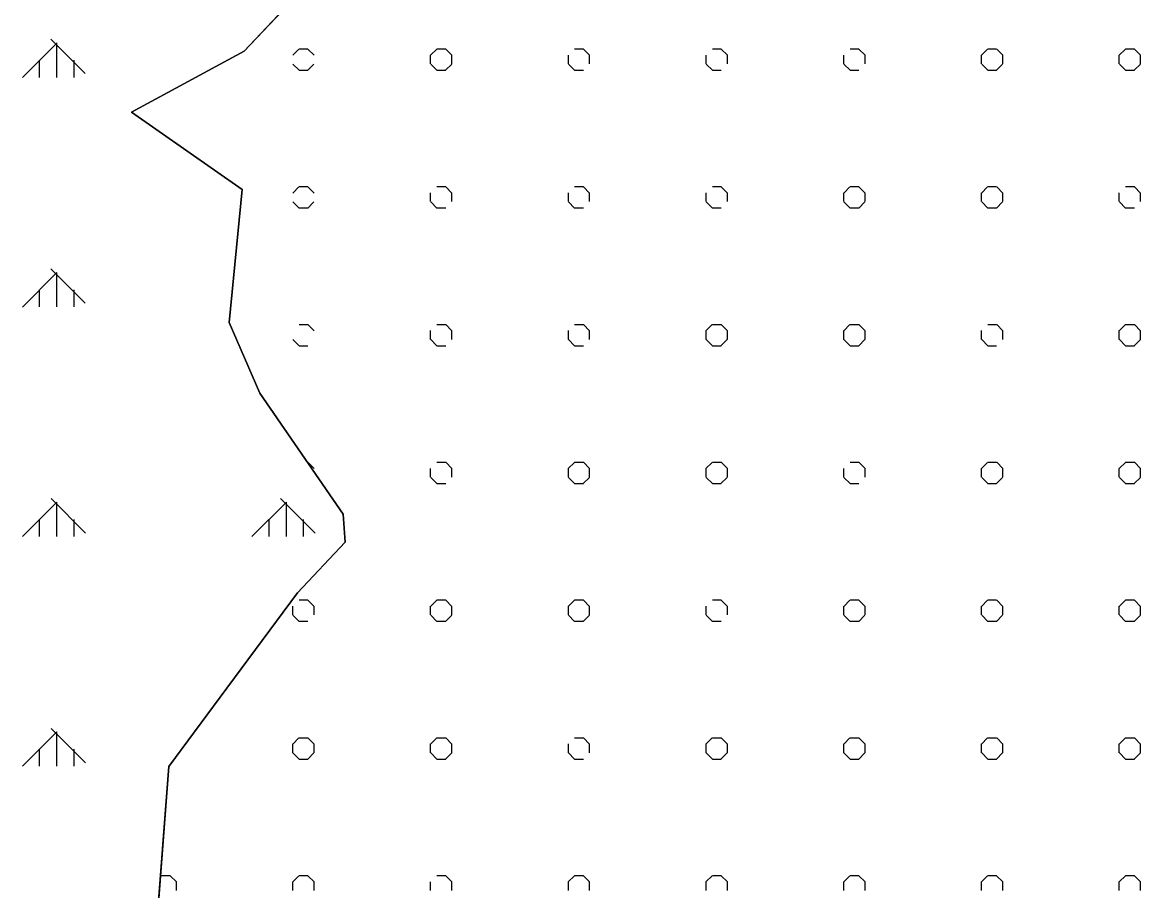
# Model space of a CAD drawing. Extents: x 427903 to 430077, y 4477233 to 4480385.
# Drawn here: x 429001.6 to 429245.2, y 4479654.7 to 4479843.8 of the extents above; entities that cross this region are included whole.
import ezdxf

# ---------------------------------------------------------------- set-up
doc = ezdxf.new("R2010")
doc.units = 0
for name, color, linetype in [('ADA', 7, 'Continuous'), ('PL_AYA_ORMAN', 7, 'Continuous'), ('PL_KA_TARIM_OZEL', 7, 'Continuous'), ('TR_ORMAN', 7, 'Continuous'), ('TR_OZELMAHSUL', 7, 'Continuous')]:
    doc.layers.add(name, color=color, linetype=linetype)

msp = doc.modelspace()

# ---------------------------------------------------------------- linework, layer by layer
at = {"layer": 'ADA'}
for p, q in [((429065.1, 4479853.58), (429049.93, 4479837.53)), ((429049.93, 4479837.53), (429025.42, 4479824.25)), ((429025.42, 4479824.25), (429049.52, 4479807.39)), ((429049.52, 4479807.39), (429046.67, 4479778.41)), ((429046.67, 4479778.41), (429053.36, 4479763.04)), ((429053.36, 4479763.04), (429071.53, 4479736.7)), ((429071.53, 4479736.7), (429071.91, 4479730.61)), ((429071.91, 4479730.61), (429061.55, 4479719.56)), ((429061.55, 4479719.56), (429044.68, 4479696.84)), ((429044.68, 4479696.84), (429033.54, 4479681.79)), ((429033.54, 4479681.79), (429030.8, 4479645.85))]:
    msp.add_line(p, q, dxfattribs=at)
at = {"layer": 'PL_AYA_ORMAN'}
msp.add_lwpolyline([(429030.8, 4479645.85), (429033.54, 4479681.79), (429044.68, 4479696.84), (429061.55, 4479719.56), (429071.91, 4479730.61), (429071.53, 4479736.7), (429053.36, 4479763.04), (429046.67, 4479778.41), (429049.52, 4479807.39), (429025.42, 4479824.25), (429049.93, 4479837.53), (429065.1, 4479853.58), (429070.51, 4479860.21), (429072.07, 4479882.19), (429090.91, 4479911.24), (429104.75, 4479956.18), (429074.48, 4479976.69), (429047.15, 4480008.17), (429043.16, 4480018.9)], dxfattribs=at)
at = {"layer": 'PL_KA_TARIM_OZEL'}
msp.add_lwpolyline([(429043.16, 4480018.9), (429047.15, 4480008.17), (429074.48, 4479976.69), (429104.75, 4479956.18), (429090.91, 4479911.24), (429072.07, 4479882.19), (429070.51, 4479860.21), (429065.1, 4479853.58), (429049.93, 4479837.53), (429025.42, 4479824.25), (429049.52, 4479807.39), (429046.67, 4479778.41), (429053.36, 4479763.04), (429071.53, 4479736.7), (429071.91, 4479730.61), (429061.55, 4479719.56), (429044.68, 4479696.84), (429033.54, 4479681.79), (429030.8, 4479645.85)], dxfattribs=at)
at = {"layer": 'TR_ORMAN'}
for p, q in [((429001.62, 4479831.79), (429009.12, 4479839.29)), ((429015.3, 4479832.63), (429007.8, 4479840.13)), ((429009.14, 4479831.81), (429009.14, 4479839.31)), ((429005.39, 4479831.81), (429005.39, 4479835.56)), ((429012.89, 4479831.81), (429012.89, 4479835.56)), ((429001.62, 4479781.8), (429009.12, 4479789.3)), ((429015.33, 4479782.61), (429007.83, 4479790.11)), ((429009.14, 4479781.81), (429009.14, 4479789.31)), ((429005.39, 4479781.81), (429005.39, 4479785.56)), ((429012.89, 4479781.81), (429012.89, 4479785.56)), ((429001.62, 4479731.81), (429009.12, 4479739.31)), ((429015.37, 4479732.59), (429007.87, 4479740.08)), ((429009.14, 4479731.81), (429009.14, 4479739.31)), ((429051.62, 4479731.81), (429059.12, 4479739.31)), ((429065.36, 4479732.59), (429057.86, 4479740.08)), ((429059.14, 4479731.81), (429059.14, 4479739.31)), ((429005.39, 4479731.81), (429005.39, 4479735.56)), ((429012.89, 4479731.81), (429012.89, 4479735.56)), ((429055.39, 4479731.81), (429055.39, 4479735.56)), ((429062.89, 4479731.81), (429062.89, 4479735.56)), ((429001.62, 4479681.81), (429009.12, 4479689.31)), ((429015.4, 4479682.56), (429007.9, 4479690.06)), ((429009.14, 4479681.81), (429009.14, 4479689.31)), ((429005.39, 4479681.81), (429005.39, 4479685.56)), ((429012.89, 4479681.81), (429012.89, 4479685.56))]:
    msp.add_line(p, q, dxfattribs=at)
at = {"layer": 'TR_OZELMAHSUL'}
for p, q in [((429060.51, 4479836.63), (429061.87, 4479837.98)), ((429061.9, 4479838.02), (429063.82, 4479838.02)), ((429065.18, 4479836.63), (429063.83, 4479837.98)), ((429090.51, 4479836.63), (429091.87, 4479837.98)), ((429090.54, 4479834.75), (429090.54, 4479836.66)), ((429091.9, 4479838.02), (429093.82, 4479838.02)), ((429095.18, 4479836.63), (429093.83, 4479837.98)), ((429095.17, 4479834.75), (429095.17, 4479836.66)), ((429120.54, 4479834.75), (429120.54, 4479836.66)), ((429121.9, 4479838.02), (429123.82, 4479838.02)), ((429125.18, 4479836.63), (429123.83, 4479837.98)), ((429125.18, 4479836.63), (429123.83, 4479837.98)), ((429125.17, 4479834.75), (429125.17, 4479836.66)), ((429150.54, 4479834.75), (429150.54, 4479836.66)), ((429151.9, 4479838.02), (429153.82, 4479838.02)), ((429155.18, 4479836.63), (429153.83, 4479837.98)), ((429155.18, 4479836.63), (429153.83, 4479837.98)), ((429155.17, 4479834.75), (429155.17, 4479836.66)), ((429180.54, 4479834.75), (429180.54, 4479836.66)), ((429181.9, 4479838.02), (429183.82, 4479838.02)), ((429185.18, 4479836.63), (429183.83, 4479837.98)), ((429185.18, 4479836.63), (429183.83, 4479837.98)), ((429185.17, 4479834.75), (429185.17, 4479836.66)), ((429210.51, 4479836.63), (429211.86, 4479837.98)), ((429210.54, 4479834.75), (429210.54, 4479836.66)), ((429211.9, 4479838.02), (429213.82, 4479838.02)), ((429215.18, 4479836.63), (429213.83, 4479837.98)), ((429215.17, 4479834.75), (429215.17, 4479836.66)), ((429240.51, 4479836.63), (429241.86, 4479837.98)), ((429240.54, 4479834.75), (429240.54, 4479836.66)), ((429241.9, 4479838.02), (429243.82, 4479838.02)), ((429245.18, 4479836.63), (429243.83, 4479837.98)), ((429245.18, 4479836.63), (429243.83, 4479837.98)), ((429245.17, 4479834.75), (429245.17, 4479836.66)), ((429061.91, 4479833.36), (429060.56, 4479834.71)), ((429063.78, 4479833.36), (429065.14, 4479834.71)), ((429091.91, 4479833.36), (429090.56, 4479834.71)), ((429093.78, 4479833.36), (429095.14, 4479834.71)), ((429121.91, 4479833.36), (429120.56, 4479834.71)), ((429121.91, 4479833.36), (429120.56, 4479834.71)), ((429151.91, 4479833.36), (429150.56, 4479834.71)), ((429151.91, 4479833.36), (429150.56, 4479834.71)), ((429181.91, 4479833.36), (429180.56, 4479834.71)), ((429181.91, 4479833.36), (429180.56, 4479834.71)), ((429211.91, 4479833.36), (429210.56, 4479834.71)), ((429211.91, 4479833.36), (429210.56, 4479834.71)), ((429213.78, 4479833.36), (429215.13, 4479834.71)), ((429241.91, 4479833.36), (429240.56, 4479834.71)), ((429241.91, 4479833.36), (429240.56, 4479834.71)), ((429243.78, 4479833.36), (429245.13, 4479834.71)), ((429061.9, 4479833.39), (429063.82, 4479833.39)), ((429091.9, 4479833.39), (429093.82, 4479833.39)), ((429121.9, 4479833.39), (429123.82, 4479833.39)), ((429151.9, 4479833.39), (429153.82, 4479833.39)), ((429181.9, 4479833.39), (429183.82, 4479833.39)), ((429211.9, 4479833.39), (429213.82, 4479833.39)), ((429241.9, 4479833.39), (429243.82, 4479833.39)), ((429060.51, 4479806.63), (429061.87, 4479807.99)), ((429061.9, 4479808.02), (429063.82, 4479808.02)), ((429065.18, 4479806.63), (429063.83, 4479807.98)), ((429091.9, 4479808.02), (429093.82, 4479808.02)), ((429095.18, 4479806.63), (429093.83, 4479807.98)), ((429121.9, 4479808.02), (429123.82, 4479808.02)), ((429125.18, 4479806.63), (429123.83, 4479807.98)), ((429151.9, 4479808.02), (429153.82, 4479808.02)), ((429155.18, 4479806.63), (429153.83, 4479807.98)), ((429155.18, 4479806.63), (429153.83, 4479807.98)), ((429180.51, 4479806.63), (429181.86, 4479807.98)), ((429181.9, 4479808.02), (429183.82, 4479808.02)), ((429185.18, 4479806.63), (429183.83, 4479807.98)), ((429185.18, 4479806.63), (429183.83, 4479807.98)), ((429210.51, 4479806.63), (429211.86, 4479807.98)), ((429211.9, 4479808.02), (429213.82, 4479808.02)), ((429215.18, 4479806.63), (429213.83, 4479807.98)), ((429215.18, 4479806.63), (429213.83, 4479807.98)), ((429241.9, 4479808.02), (429243.82, 4479808.02)), ((429245.18, 4479806.63), (429243.83, 4479807.98)), ((429090.54, 4479804.75), (429090.54, 4479806.66)), ((429095.17, 4479804.75), (429095.17, 4479806.66)), ((429120.54, 4479804.75), (429120.54, 4479806.66)), ((429125.17, 4479804.75), (429125.17, 4479806.66)), ((429150.54, 4479804.75), (429150.54, 4479806.66)), ((429155.17, 4479804.75), (429155.17, 4479806.66)), ((429180.54, 4479804.75), (429180.54, 4479806.66)), ((429185.17, 4479804.75), (429185.17, 4479806.66)), ((429210.54, 4479804.75), (429210.54, 4479806.66)), ((429215.17, 4479804.75), (429215.17, 4479806.66)), ((429240.54, 4479804.75), (429240.54, 4479806.66)), ((429245.17, 4479804.75), (429245.17, 4479806.66)), ((429061.91, 4479803.36), (429060.56, 4479804.71)), ((429061.9, 4479803.39), (429063.82, 4479803.39)), ((429063.78, 4479803.36), (429065.14, 4479804.72)), ((429091.91, 4479803.36), (429090.56, 4479804.71)), ((429091.9, 4479803.39), (429093.82, 4479803.39)), ((429121.91, 4479803.36), (429120.56, 4479804.71)), ((429121.9, 4479803.39), (429123.82, 4479803.39)), ((429151.91, 4479803.36), (429150.56, 4479804.71)), ((429151.91, 4479803.36), (429150.56, 4479804.71)), ((429151.9, 4479803.39), (429153.82, 4479803.39)), ((429181.91, 4479803.36), (429180.56, 4479804.71)), ((429181.91, 4479803.36), (429180.56, 4479804.71)), ((429181.9, 4479803.39), (429183.82, 4479803.39)), ((429183.78, 4479803.36), (429185.13, 4479804.71)), ((429211.91, 4479803.36), (429210.56, 4479804.71)), ((429211.91, 4479803.36), (429210.56, 4479804.71)), ((429211.9, 4479803.39), (429213.82, 4479803.39)), ((429213.78, 4479803.36), (429215.13, 4479804.71)), ((429241.91, 4479803.36), (429240.56, 4479804.71)), ((429241.91, 4479803.36), (429240.56, 4479804.71)), ((429241.9, 4479803.39), (429243.82, 4479803.39)), ((429061.9, 4479778.02), (429063.82, 4479778.02)), ((429065.18, 4479776.63), (429063.83, 4479777.99)), ((429090.54, 4479774.75), (429090.54, 4479776.66)), ((429091.9, 4479778.02), (429093.82, 4479778.02)), ((429095.18, 4479776.63), (429093.83, 4479777.99)), ((429095.17, 4479774.75), (429095.17, 4479776.66)), ((429120.54, 4479774.75), (429120.54, 4479776.66)), ((429121.9, 4479778.02), (429123.82, 4479778.02)), ((429125.18, 4479776.63), (429123.83, 4479777.99)), ((429125.17, 4479774.75), (429125.17, 4479776.66)), ((429150.51, 4479776.63), (429151.87, 4479777.98)), ((429150.54, 4479774.75), (429150.54, 4479776.66)), ((429151.9, 4479778.02), (429153.82, 4479778.02)), ((429155.18, 4479776.63), (429153.83, 4479777.99)), ((429155.17, 4479774.75), (429155.17, 4479776.66)), ((429180.51, 4479776.63), (429181.86, 4479777.98)), ((429180.54, 4479774.75), (429180.54, 4479776.66)), ((429181.9, 4479778.02), (429183.82, 4479778.02)), ((429185.18, 4479776.63), (429183.83, 4479777.99)), ((429185.18, 4479776.63), (429183.83, 4479777.99)), ((429185.17, 4479774.75), (429185.17, 4479776.66)), ((429210.54, 4479774.75), (429210.54, 4479776.66)), ((429211.9, 4479778.02), (429213.82, 4479778.02)), ((429215.18, 4479776.63), (429213.83, 4479777.99)), ((429215.18, 4479776.63), (429213.83, 4479777.99)), ((429215.17, 4479774.75), (429215.17, 4479776.66)), ((429240.51, 4479776.63), (429241.86, 4479777.98)), ((429240.51, 4479776.63), (429241.86, 4479777.98)), ((429240.54, 4479774.75), (429240.54, 4479776.66)), ((429241.9, 4479778.02), (429243.82, 4479778.02)), ((429245.18, 4479776.63), (429243.83, 4479777.99)), ((429245.18, 4479776.63), (429243.83, 4479777.99)), ((429245.17, 4479774.75), (429245.17, 4479776.66)), ((429061.91, 4479773.36), (429060.56, 4479774.72)), ((429061.9, 4479773.39), (429063.82, 4479773.39)), ((429091.91, 4479773.36), (429090.56, 4479774.72)), ((429091.9, 4479773.39), (429093.82, 4479773.39)), ((429121.91, 4479773.36), (429120.56, 4479774.72)), ((429121.9, 4479773.39), (429123.82, 4479773.39)), ((429151.91, 4479773.36), (429150.56, 4479774.72)), ((429151.9, 4479773.39), (429153.82, 4479773.39)), ((429153.78, 4479773.36), (429155.14, 4479774.71)), ((429181.91, 4479773.36), (429180.56, 4479774.72)), ((429181.91, 4479773.36), (429180.56, 4479774.72)), ((429181.9, 4479773.39), (429183.82, 4479773.39)), ((429183.78, 4479773.36), (429185.13, 4479774.71)), ((429211.91, 4479773.36), (429210.56, 4479774.72)), ((429211.91, 4479773.36), (429210.56, 4479774.72)), ((429211.9, 4479773.39), (429213.82, 4479773.39)), ((429241.91, 4479773.36), (429240.56, 4479774.72)), ((429241.91, 4479773.36), (429240.56, 4479774.72)), ((429241.9, 4479773.39), (429243.82, 4479773.39)), ((429243.78, 4479773.36), (429245.13, 4479774.71)), ((429243.78, 4479773.36), (429245.13, 4479774.71)), ((429063.72, 4479748.02), (429063.82, 4479748.02)), ((429065.18, 4479746.63), (429063.83, 4479747.99)), ((429090.54, 4479744.75), (429090.54, 4479746.66)), ((429091.9, 4479748.02), (429093.82, 4479748.02)), ((429095.18, 4479746.63), (429093.83, 4479747.99)), ((429095.17, 4479744.75), (429095.17, 4479746.66)), ((429120.51, 4479746.63), (429121.87, 4479747.98)), ((429120.54, 4479744.75), (429120.54, 4479746.66)), ((429121.9, 4479748.02), (429123.82, 4479748.02)), ((429125.18, 4479746.63), (429123.83, 4479747.99)), ((429125.17, 4479744.75), (429125.17, 4479746.66)), ((429150.51, 4479746.63), (429151.87, 4479747.98)), ((429150.54, 4479744.75), (429150.54, 4479746.66)), ((429151.9, 4479748.02), (429153.82, 4479748.02)), ((429155.18, 4479746.63), (429153.83, 4479747.99)), ((429155.17, 4479744.75), (429155.17, 4479746.66)), ((429180.54, 4479744.75), (429180.54, 4479746.66)), ((429181.9, 4479748.02), (429183.82, 4479748.02)), ((429185.18, 4479746.63), (429183.83, 4479747.99)), ((429185.17, 4479744.75), (429185.17, 4479746.66)), ((429210.51, 4479746.63), (429211.86, 4479747.98)), ((429210.51, 4479746.63), (429211.86, 4479747.98)), ((429210.54, 4479744.75), (429210.54, 4479746.66)), ((429211.9, 4479748.02), (429213.82, 4479748.02)), ((429215.18, 4479746.63), (429213.83, 4479747.99)), ((429215.18, 4479746.63), (429213.83, 4479747.99)), ((429215.17, 4479744.75), (429215.17, 4479746.66)), ((429240.51, 4479746.63), (429241.86, 4479747.98)), ((429240.54, 4479744.75), (429240.54, 4479746.66)), ((429241.9, 4479748.02), (429243.82, 4479748.02)), ((429245.18, 4479746.63), (429243.83, 4479747.99)), ((429245.18, 4479746.63), (429243.83, 4479747.99)), ((429245.17, 4479744.75), (429245.17, 4479746.66)), ((429091.91, 4479743.36), (429090.56, 4479744.72)), ((429121.91, 4479743.36), (429120.56, 4479744.72)), ((429123.78, 4479743.36), (429125.14, 4479744.71)), ((429151.91, 4479743.36), (429150.56, 4479744.72)), ((429153.78, 4479743.36), (429155.14, 4479744.71)), ((429181.91, 4479743.36), (429180.56, 4479744.72)), ((429211.91, 4479743.36), (429210.56, 4479744.72)), ((429211.91, 4479743.36), (429210.56, 4479744.72)), ((429213.78, 4479743.36), (429215.13, 4479744.71)), ((429213.78, 4479743.36), (429215.13, 4479744.71)), ((429241.91, 4479743.36), (429240.56, 4479744.72)), ((429241.91, 4479743.36), (429240.56, 4479744.72)), ((429243.78, 4479743.36), (429245.13, 4479744.71)), ((429091.9, 4479743.39), (429093.82, 4479743.39)), ((429121.9, 4479743.39), (429123.82, 4479743.39)), ((429151.9, 4479743.39), (429153.82, 4479743.39)), ((429181.9, 4479743.39), (429183.82, 4479743.39)), ((429211.9, 4479743.39), (429213.82, 4479743.39)), ((429241.9, 4479743.39), (429243.82, 4479743.39)), ((429061.9, 4479718.02), (429063.82, 4479718.02)), ((429065.18, 4479716.63), (429063.83, 4479717.99)), ((429090.51, 4479716.63), (429091.87, 4479717.99)), ((429091.9, 4479718.02), (429093.82, 4479718.02)), ((429095.18, 4479716.63), (429093.83, 4479717.99)), ((429120.51, 4479716.63), (429121.87, 4479717.98)), ((429121.9, 4479718.02), (429123.82, 4479718.02)), ((429125.18, 4479716.63), (429123.83, 4479717.99)), ((429151.9, 4479718.02), (429153.82, 4479718.02)), ((429155.18, 4479716.63), (429153.83, 4479717.99)), ((429180.51, 4479716.63), (429181.86, 4479717.98)), ((429180.51, 4479716.63), (429181.86, 4479717.98)), ((429181.9, 4479718.02), (429183.82, 4479718.02)), ((429185.18, 4479716.63), (429183.83, 4479717.99)), ((429210.51, 4479716.63), (429211.86, 4479717.98)), ((429211.9, 4479718.02), (429213.82, 4479718.02)), ((429215.18, 4479716.63), (429213.83, 4479717.99)), ((429240.51, 4479716.63), (429241.86, 4479717.98)), ((429241.9, 4479718.02), (429243.82, 4479718.02)), ((429245.18, 4479716.63), (429243.83, 4479717.99)), ((429245.18, 4479716.63), (429243.83, 4479717.99)), ((429060.54, 4479714.75), (429060.54, 4479716.66)), ((429065.17, 4479714.75), (429065.17, 4479716.66)), ((429090.54, 4479714.75), (429090.54, 4479716.66)), ((429095.17, 4479714.75), (429095.17, 4479716.66)), ((429120.54, 4479714.75), (429120.54, 4479716.66)), ((429125.17, 4479714.75), (429125.17, 4479716.66)), ((429150.54, 4479714.75), (429150.54, 4479716.66)), ((429155.17, 4479714.75), (429155.17, 4479716.66)), ((429180.54, 4479714.75), (429180.54, 4479716.66)), ((429185.17, 4479714.75), (429185.17, 4479716.66)), ((429210.54, 4479714.75), (429210.54, 4479716.66)), ((429215.17, 4479714.75), (429215.17, 4479716.66)), ((429240.54, 4479714.75), (429240.54, 4479716.66)), ((429245.17, 4479714.75), (429245.17, 4479716.66)), ((429061.91, 4479713.36), (429060.56, 4479714.72)), ((429061.9, 4479713.39), (429063.82, 4479713.39)), ((429091.91, 4479713.36), (429090.56, 4479714.72)), ((429091.9, 4479713.39), (429093.82, 4479713.39)), ((429093.78, 4479713.36), (429095.14, 4479714.72)), ((429121.91, 4479713.36), (429120.56, 4479714.72)), ((429121.9, 4479713.39), (429123.82, 4479713.39)), ((429123.78, 4479713.36), (429125.14, 4479714.71)), ((429151.91, 4479713.36), (429150.56, 4479714.72)), ((429151.9, 4479713.39), (429153.82, 4479713.39)), ((429181.91, 4479713.36), (429180.56, 4479714.72)), ((429181.9, 4479713.39), (429183.82, 4479713.39)), ((429183.78, 4479713.36), (429185.13, 4479714.71)), ((429183.78, 4479713.36), (429185.13, 4479714.71)), ((429211.91, 4479713.36), (429210.56, 4479714.72)), ((429211.9, 4479713.39), (429213.82, 4479713.39)), ((429213.78, 4479713.36), (429215.13, 4479714.71)), ((429241.91, 4479713.36), (429240.56, 4479714.72)), ((429241.91, 4479713.36), (429240.56, 4479714.72)), ((429241.9, 4479713.39), (429243.82, 4479713.39)), ((429243.78, 4479713.36), (429245.13, 4479714.71)), ((429061.9, 4479688.02), (429063.82, 4479688.02)), ((429091.9, 4479688.02), (429093.82, 4479688.02)), ((429121.9, 4479688.02), (429123.82, 4479688.02)), ((429151.9, 4479688.02), (429153.82, 4479688.02)), ((429181.9, 4479688.02), (429183.82, 4479688.02)), ((429211.9, 4479688.02), (429213.82, 4479688.02)), ((429241.9, 4479688.02), (429243.82, 4479688.02)), ((429060.51, 4479686.63), (429061.87, 4479687.99)), ((429060.54, 4479684.75), (429060.54, 4479686.66)), ((429065.18, 4479686.63), (429063.83, 4479687.99)), ((429065.17, 4479684.75), (429065.17, 4479686.66)), ((429090.51, 4479686.63), (429091.87, 4479687.99)), ((429090.54, 4479684.75), (429090.54, 4479686.66)), ((429095.18, 4479686.63), (429093.83, 4479687.99)), ((429095.17, 4479684.75), (429095.17, 4479686.66)), ((429120.54, 4479684.75), (429120.54, 4479686.66)), ((429125.18, 4479686.63), (429123.83, 4479687.99)), ((429125.17, 4479684.75), (429125.17, 4479686.66)), ((429150.51, 4479686.63), (429151.87, 4479687.98)), ((429150.51, 4479686.63), (429151.87, 4479687.98)), ((429150.54, 4479684.75), (429150.54, 4479686.66)), ((429155.18, 4479686.63), (429153.83, 4479687.99)), ((429155.17, 4479684.75), (429155.17, 4479686.66)), ((429180.51, 4479686.63), (429181.86, 4479687.98)), ((429180.54, 4479684.75), (429180.54, 4479686.66)), ((429185.18, 4479686.63), (429183.83, 4479687.99)), ((429185.17, 4479684.75), (429185.17, 4479686.66)), ((429210.51, 4479686.63), (429211.86, 4479687.98)), ((429210.54, 4479684.75), (429210.54, 4479686.66)), ((429215.18, 4479686.63), (429213.83, 4479687.99)), ((429215.17, 4479684.75), (429215.17, 4479686.66)), ((429240.51, 4479686.63), (429241.86, 4479687.98)), ((429240.54, 4479684.75), (429240.54, 4479686.66)), ((429245.18, 4479686.63), (429243.83, 4479687.99)), ((429245.17, 4479684.75), (429245.17, 4479686.66)), ((429061.91, 4479683.36), (429060.56, 4479684.72)), ((429061.9, 4479683.39), (429063.82, 4479683.39)), ((429063.78, 4479683.36), (429065.14, 4479684.72)), ((429091.91, 4479683.36), (429090.56, 4479684.72)), ((429091.9, 4479683.39), (429093.82, 4479683.39)), ((429093.78, 4479683.36), (429095.14, 4479684.72)), ((429121.91, 4479683.36), (429120.56, 4479684.72)), ((429121.9, 4479683.39), (429123.82, 4479683.39)), ((429151.91, 4479683.36), (429150.56, 4479684.72)), ((429151.9, 4479683.39), (429153.82, 4479683.39)), ((429153.78, 4479683.36), (429155.14, 4479684.71)), ((429153.78, 4479683.36), (429155.14, 4479684.71)), ((429181.91, 4479683.36), (429180.56, 4479684.72)), ((429181.9, 4479683.39), (429183.82, 4479683.39)), ((429183.78, 4479683.36), (429185.13, 4479684.71)), ((429211.91, 4479683.36), (429210.56, 4479684.72)), ((429211.9, 4479683.39), (429213.82, 4479683.39)), ((429213.78, 4479683.36), (429215.13, 4479684.71)), ((429241.91, 4479683.36), (429240.56, 4479684.72)), ((429241.9, 4479683.39), (429243.82, 4479683.39)), ((429243.78, 4479683.36), (429245.13, 4479684.71)), ((429031.71, 4479657.83), (429031.87, 4479657.99)), ((429031.9, 4479658.02), (429033.82, 4479658.02)), ((429035.18, 4479656.64), (429033.83, 4479657.99)), ((429035.17, 4479654.75), (429035.17, 4479656.66)), ((429060.51, 4479656.63), (429061.87, 4479657.99)), ((429060.54, 4479654.75), (429060.54, 4479656.66)), ((429061.9, 4479658.02), (429063.82, 4479658.02)), ((429065.18, 4479656.64), (429063.83, 4479657.99)), ((429065.17, 4479654.75), (429065.17, 4479656.66)), ((429090.54, 4479654.75), (429090.54, 4479656.66)), ((429091.9, 4479658.02), (429093.82, 4479658.02)), ((429095.18, 4479656.64), (429093.83, 4479657.99)), ((429095.17, 4479654.75), (429095.17, 4479656.66)), ((429120.51, 4479656.63), (429121.87, 4479657.99)), ((429120.51, 4479656.63), (429121.87, 4479657.99)), ((429120.54, 4479654.75), (429120.54, 4479656.66)), ((429121.9, 4479658.02), (429123.82, 4479658.02)), ((429125.18, 4479656.64), (429123.83, 4479657.99)), ((429125.17, 4479654.75), (429125.17, 4479656.66)), ((429150.51, 4479656.63), (429151.87, 4479657.98)), ((429150.54, 4479654.75), (429150.54, 4479656.66)), ((429151.9, 4479658.02), (429153.82, 4479658.02)), ((429155.18, 4479656.64), (429153.83, 4479657.99)), ((429155.17, 4479654.75), (429155.17, 4479656.66)), ((429180.51, 4479656.63), (429181.86, 4479657.98)), ((429180.54, 4479654.75), (429180.54, 4479656.66)), ((429181.9, 4479658.02), (429183.82, 4479658.02)), ((429185.18, 4479656.64), (429183.82, 4479657.99)), ((429185.17, 4479654.75), (429185.17, 4479656.66)), ((429210.51, 4479656.63), (429211.86, 4479657.98)), ((429210.54, 4479654.75), (429210.54, 4479656.66)), ((429211.9, 4479658.02), (429213.82, 4479658.02)), ((429215.18, 4479656.64), (429213.82, 4479657.99)), ((429215.17, 4479654.75), (429215.17, 4479656.66)), ((429240.51, 4479656.63), (429241.86, 4479657.98)), ((429240.54, 4479654.75), (429240.54, 4479656.66)), ((429241.9, 4479658.02), (429243.82, 4479658.02)), ((429245.18, 4479656.64), (429243.82, 4479657.99)), ((429245.17, 4479654.75), (429245.17, 4479656.66))]:
    msp.add_line(p, q, dxfattribs=at)

doc.saveas('drawing.dxf')
